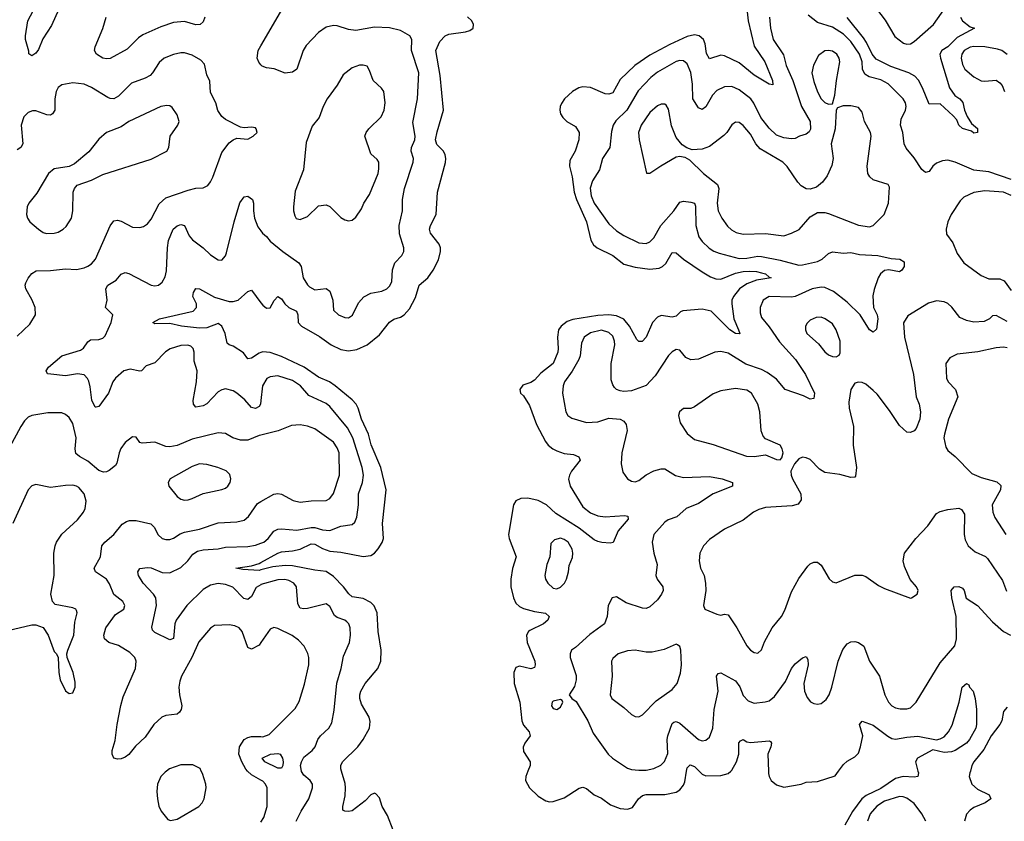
# Model space of a CAD drawing. Header units: inches. Extents: x 1771504 to 1971212, y 471788 to 643615.
# Tile 492 of 587: x 1898704 to 1903994, y 599730 to 604036. Entities that reach past the tile are written whole.
import ezdxf

# ---------------------------------------------------------------- set-up
doc = ezdxf.new("R2010")
doc.units = ezdxf.units.IN
doc.header["$MEASUREMENT"] = 0
for name, color, linetype in [('B8599', 7, 'Continuous'), ('B8690', 7, 'Continuous'), ('B9509', 7, 'Continuous'), ('B9600', 7, 'Continuous')]:
    doc.layers.add(name, color=color, linetype=linetype)

msp = doc.modelspace()

# ---------------------------------------------------------------- linework, layer by layer
at = {"layer": 'B8599', "color": 5}
for points, elevation in [([(1899492.4, 600000), (1899485.3, 599994.7), (1899463.1, 599970), (1899444.6, 599930), (1899440.3, 599890), (1899443.6, 599850), (1899451.6, 599811.6), (1899464.2, 599784.2), (1899499.3, 599739.3), (1899514.9, 599734.9), (1899550, 599742), (1899667.3, 599810), (1899685.1, 599830), (1899694.3, 599850), (1899705.1, 599910), (1899703.5, 599930), (1899686.1, 599986.1), (1899679.4, 600000)], 380), ([(1900000, 599950.7), (1899950, 599978.9), (1899928.7, 600000)], 360)]:
    msp.add_lwpolyline(points, dxfattribs=dict(at, elevation=elevation))
at = {"layer": 'B8690', "color": 5}
for points, elevation in [([(1898930, 604128.2), (1898874.9, 604005.1), (1898827.7, 603932.3), (1898804.8, 603875.2), (1898790, 603856.2), (1898770, 603842.7), (1898752.7, 603852.7), (1898752.7, 603867.3), (1898735.7, 603930), (1898735.2, 603950), (1898748.3, 604030), (1898776.7, 604083.3)], 340), ([(1899698.5, 604050), (1899690, 604024.5), (1899673.4, 604010), (1899650, 604007.6), (1899590, 604026.2), (1899530, 604020.8), (1899462.1, 603997.9), (1899364.8, 603955.2), (1899341.5, 603938.5), (1899282.2, 603877.8), (1899190, 603828.3), (1899170, 603825.1), (1899150, 603829.6), (1899117, 603850), (1899105.6, 603870), (1899109.7, 603890), (1899151, 603989), (1899169.2, 604050)], 340), ([(1900000, 603793.5), (1899987.9, 603807.9), (1899980.4, 603830), (1899985.3, 603870), (1900000, 603895.3)], 340), ([(1898690, 602336.9), (1898759.3, 602400.7), (1898788.2, 602450), (1898787.1, 602490), (1898771, 602530), (1898737.2, 602590), (1898733.7, 602610), (1898736.6, 602623.4), (1898750, 602648.2), (1898770, 602673), (1898792.9, 602687.1), (1898870, 602688.1), (1898950, 602697.2), (1899010, 602694.7), (1899050, 602702.4), (1899070, 602711.4), (1899090, 602725.2), (1899110.8, 602750), (1899190, 602928), (1899210, 602954.9), (1899230, 602958.4), (1899250, 602953.7), (1899310, 602922), (1899350, 602919.5), (1899370, 602925.3), (1899390, 602938.7), (1899410, 602964.9), (1899453.6, 603046.4), (1899490, 603079.1), (1899610, 603120.6), (1899650.2, 603130.2), (1899690, 603133.4), (1899714.6, 603145.4), (1899730, 603165.5), (1899741, 603190), (1899790, 603322.4), (1899830, 603374), (1899850, 603390.4), (1899870, 603399.3), (1899930, 603394), (1899959, 603410), (1899979, 603430), (1899975.3, 603450), (1899970, 603455.3), (1899950, 603459.3), (1899910, 603455.6), (1899890, 603458.4), (1899810, 603500.5), (1899790, 603515.6), (1899768.9, 603548.9), (1899757.8, 603590), (1899730, 603644.5), (1899726.1, 603706.1), (1899710, 603739), (1899696.8, 603796.8), (1899677.8, 603817.8), (1899630, 603846.2), (1899590, 603858), (1899570, 603858), (1899530, 603849.8), (1899480.3, 603830), (1899453.5, 603806.5), (1899417.8, 603750), (1899404.2, 603735.9), (1899378.5, 603721.5), (1899305.2, 603694.8), (1899235.1, 603624.9), (1899210, 603611.5), (1899190, 603612.3), (1899178, 603618), (1899090, 603671.6), (1899050, 603689.8), (1898990, 603697.2), (1898930, 603686.6), (1898910, 603671.5), (1898899.6, 603650), (1898892.2, 603610), (1898892.4, 603550), (1898880.5, 603530), (1898870, 603524), (1898850, 603525.1), (1898790, 603547.3), (1898773, 603547), (1898750, 603538), (1898725.7, 603514.3), (1898712.6, 603470), (1898721.3, 603370), (1898710.9, 603349.1), (1898690, 603337.3)], 360), ([(1900000, 601991), (1899997.8, 601970), (1899990, 601958), (1899970, 601947.4), (1899950, 601952), (1899913.8, 601993.8), (1899870, 602029.8), (1899850, 602042.4), (1899810, 602053.3), (1899790, 602048.5), (1899770, 602036.8), (1899710, 601972.6), (1899690, 601961.7), (1899650, 601954), (1899638, 601970), (1899636.4, 601990), (1899653.1, 602090), (1899657.3, 602150), (1899641, 602201), (1899640.8, 602250), (1899636.5, 602270), (1899622.9, 602282.9), (1899607.3, 602287.3), (1899570, 602285.9), (1899511.9, 602268.1), (1899487.7, 602252.3), (1899430, 602192.6), (1899383.8, 602176.2), (1899358, 602150), (1899350, 602147.8), (1899297.9, 602157.9), (1899263.6, 602150), (1899218.2, 602110), (1899204.8, 602090), (1899181.8, 602030), (1899130, 601957.6), (1899114.8, 601954.8), (1899110, 601954), (1899092.2, 601992.2), (1899083.5, 602063.5), (1899075.1, 602095.1), (1899069, 602109), (1899050, 602128.2), (1899013.8, 602133.8), (1898950, 602122.7), (1898871.1, 602131.1), (1898854, 602134), (1898846.3, 602150), (1898858, 602170), (1898929.9, 602230.1), (1899030, 602261.2), (1899047.7, 602272.3), (1899070, 602304.9), (1899083.9, 602316.1), (1899130, 602317.8), (1899150, 602324.4), (1899162.6, 602337.4), (1899195.1, 602410), (1899203.6, 602450), (1899165.6, 602490), (1899173.8, 602530), (1899167.2, 602590), (1899177.7, 602610), (1899223, 602637), (1899250, 602668.8), (1899270, 602677.7), (1899290, 602673.4), (1899410, 602609.3), (1899430, 602606.2), (1899450, 602609.2), (1899470, 602625.7), (1899485.5, 602654.5), (1899492.9, 602687.1), (1899497.9, 602810), (1899503.9, 602850), (1899528.9, 602910), (1899550, 602929), (1899570, 602935.5), (1899590, 602930.3), (1899615.3, 602875.3), (1899633.1, 602853.1), (1899690, 602810.3), (1899730, 602773.4), (1899770, 602746.7), (1899790, 602744.4), (1899810, 602768), (1899815.5, 602784.5), (1899855.7, 602950), (1899887, 603053), (1899910, 603084.2), (1899930, 603087.2), (1899954.3, 603070), (1899959.7, 603050), (1899959.8, 603010), (1899966, 602970), (1899984.2, 602924.2), (1900000, 602901.4)], 340), ([(1900000, 602248.2), (1899990, 602244.3), (1899950, 602218), (1899930, 602213.6), (1899907, 602247), (1899850, 602282), (1899829, 602289), (1899819.2, 602299.2), (1899807.2, 602350), (1899789.9, 602389.9), (1899770, 602404), (1899710, 602381.1), (1899670, 602378.4), (1899573.2, 602390), (1899510, 602404.5), (1899430, 602402), (1899419.3, 602410), (1899455.3, 602430), (1899635.4, 602470), (1899654.2, 602490), (1899653.3, 602510), (1899634.5, 602550), (1899638, 602570), (1899650, 602592.2), (1899670, 602590.2), (1899750, 602544.8), (1899830, 602523.1), (1899850, 602522), (1899878, 602530), (1899930, 602576.5), (1899950, 602582.6), (1900000, 602515.4)], 320), ([(1900000, 601804.6), (1899990, 601802.2), (1899930, 601777), (1899890, 601777), (1899849.9, 601789.9), (1899810, 601812.9), (1899770, 601816.5), (1899630, 601783.4), (1899550, 601748.4), (1899510, 601740.7), (1899490, 601742.5), (1899430, 601767.4), (1899361.2, 601761.2), (1899350, 601765.2), (1899330, 601793.2), (1899310, 601795.1), (1899270, 601764.2), (1899246.8, 601733.2), (1899237.8, 601710), (1899226.8, 601653.2), (1899218.6, 601641.4), (1899185.4, 601614.6), (1899170, 601606.8), (1899154.4, 601605.6), (1899130, 601614.2), (1899070, 601664.8), (1899026, 601690), (1899006.5, 601706.5), (1899001.5, 601730), (1899008.3, 601790), (1898990, 601867.3), (1898970, 601899.7), (1898950, 601916), (1898930, 601923.5), (1898854.9, 601925.1), (1898770, 601909.7), (1898750, 601901), (1898730, 601882), (1898709.6, 601850.4), (1898650, 601738)], 360), ([(1898610, 600748.5), (1898770, 600784.9), (1898790, 600784.9), (1898830, 600770.7), (1898857.3, 600730), (1898890, 600642), (1898902, 600630), (1898911.3, 600610), (1898914, 600530), (1898920.7, 600490), (1898950, 600431), (1898970, 600416), (1898990, 600421), (1899002.7, 600450), (1899002.7, 600477.3), (1898991.3, 600530), (1898959.3, 600610), (1898958, 600630), (1898962, 600650), (1898994, 600730), (1899001, 600799), (1899012.1, 600850), (1899010, 600862), (1899006, 600870), (1898990, 600877.4), (1898894.9, 600894.9), (1898879.5, 600910), (1898871.6, 600950), (1898888.8, 601050), (1898886.6, 601170), (1898894.2, 601210), (1898901.5, 601230), (1898930, 601273.1), (1899014.7, 601350), (1899047.7, 601390), (1899056.2, 601410), (1899061.2, 601450), (1899050.8, 601490), (1899022.5, 601522.5), (1899010, 601530.8), (1898990, 601535.1), (1898950, 601534.6), (1898870, 601523.9), (1898790, 601538.4), (1898770, 601532), (1898749, 601510), (1898666.5, 601330)], 380), ([(1900000, 600690.7), (1899990, 600676.2), (1899950, 600654), (1899930, 600663.7), (1899899.2, 600750), (1899883.6, 600770), (1899860.5, 600780.5), (1899830, 600785.8), (1899750, 600782.4), (1899730, 600767.8), (1899666.4, 600693.6), (1899628.7, 600610), (1899573, 600510), (1899563.7, 600483.7), (1899559, 600450), (1899561.7, 600410), (1899574.9, 600350), (1899571.6, 600330), (1899563.4, 600316.6), (1899550, 600305.1), (1899490, 600298.7), (1899468.4, 600290), (1899424.2, 600250), (1899377.6, 600182.4), (1899326.5, 600133.5), (1899290, 600089.6), (1899270, 600074), (1899250, 600065.6), (1899230, 600063.7), (1899210, 600069.4), (1899200.9, 600090), (1899200.7, 600110), (1899216.5, 600163.5), (1899227.4, 600250), (1899247.6, 600352.4), (1899260.7, 600399.3), (1899326.6, 600550), (1899329.7, 600590), (1899322.6, 600610), (1899296.5, 600636.5), (1899234.3, 600674.3), (1899182.9, 600690), (1899160.4, 600710), (1899155.3, 600730), (1899166.4, 600770), (1899219.6, 600840.4), (1899262.9, 600870), (1899269.5, 600890), (1899258, 600910), (1899209.1, 600949.1), (1899186.1, 601006.1), (1899170.9, 601030), (1899111.5, 601070), (1899104.4, 601090), (1899138.3, 601150), (1899144.7, 601210), (1899161.1, 601230), (1899209.7, 601270), (1899253.8, 601326.2), (1899278.6, 601341.4), (1899293.9, 601346.1), (1899330, 601346.2), (1899408.5, 601328.5), (1899426.5, 601310), (1899448.8, 601268.8), (1899468.7, 601250), (1899490, 601243.6), (1899510, 601243.9), (1899530, 601250.2), (1899566, 601274), (1899590, 601283.5), (1899670, 601299.1), (1899770, 601332.6), (1899870, 601338.2), (1899910, 601347.5), (1899933.3, 601366.7), (1899982.3, 601437.7), (1900000, 601447.7)], 360), ([(1900000, 601001.5), (1899998.9, 601001.1), (1899974.6, 600985.4), (1899950, 600936.9), (1899930, 600921.8), (1899907.7, 600927.7), (1899848.3, 600988.3), (1899810, 601002.4), (1899770, 601007.1), (1899730, 600998.5), (1899690, 600975.8), (1899601.9, 600890), (1899545.4, 600810), (1899538.4, 600790), (1899530, 600712.3), (1899510, 600704.2), (1899430, 600743.5), (1899417, 600757), (1899413.5, 600773.5), (1899438.4, 600890), (1899436.3, 600930), (1899423.7, 600950), (1899367.8, 601010), (1899342.8, 601050), (1899338, 601070), (1899350, 601088), (1899390, 601093.4), (1899410, 601091.3), (1899470, 601066.2), (1899510, 601064.6), (1899570, 601093.5), (1899608.2, 601130), (1899634.4, 601165.6), (1899658.6, 601181.4), (1899690, 601188.5), (1899770, 601193.5), (1899810, 601202.1), (1899930, 601206.7), (1899970, 601213.1), (1900000, 601224.3)], 340), ([(1900000, 601080.5), (1899990, 601078), (1899902, 601082), (1899865.2, 601090), (1899950, 601103.1), (1899990, 601114.8), (1900000, 601120.4)], 320), ([(1899928.7, 600000), (1899918.6, 600010), (1899896.8, 600050), (1899881.7, 600090), (1899884.2, 600130), (1899910, 600168.9), (1899930, 600179.6), (1899950, 600185.2), (1900000, 600184.8)], 360), ([(1899679.4, 600000), (1899673, 600013), (1899634.1, 600034.1), (1899570, 600034), (1899508.2, 600011.8), (1899492.4, 600000)], 380)]:
    msp.add_lwpolyline(points, dxfattribs=dict(at, elevation=elevation))
at = {"layer": 'B8690', "color": 5, "elevation": 380}
for points in [[(1899495.2, 603575.2), (1899462.8, 603570), (1899290.4, 603490), (1899250, 603460.8), (1899170.5, 603430), (1899130, 603395.1), (1899074.7, 603325.3), (1898997.8, 603262.2), (1898970, 603247.8), (1898890, 603234), (1898858.4, 603210), (1898795.4, 603104.6), (1898752.4, 603050), (1898744.9, 603030), (1898741.3, 602990), (1898746, 602970), (1898758, 602950), (1898805.5, 602910), (1898830, 602893.7), (1898848.1, 602888.1), (1898890, 602889.1), (1898910, 602894.3), (1898938.4, 602910), (1898954, 602926), (1898982.4, 602970), (1898989.7, 603010), (1898991.2, 603108.8), (1898998, 603130), (1899013, 603147), (1899090, 603174.3), (1899150, 603203.6), (1899410, 603286), (1899494, 603330), (1899506, 603350), (1899511.8, 603410), (1899554, 603470), (1899560.7, 603490), (1899550, 603525.2), (1899523.5, 603563.5), (1899510, 603573.3)], [(1899670, 601650.7), (1899630, 601635.8), (1899513, 601570), (1899502.4, 601550), (1899505.7, 601530), (1899550, 601475.3), (1899570, 601461.1), (1899590, 601454.6), (1899610, 601456), (1899630, 601464), (1899690, 601490.2), (1899790, 601511.7), (1899810, 601520.3), (1899822.4, 601530), (1899835.4, 601550), (1899838.9, 601570), (1899833.5, 601593.5), (1899813, 601613), (1899769.2, 601630), (1899710, 601647.4)]]:
    msp.add_lwpolyline(points, close=True, dxfattribs=at)
at = {"layer": 'B9509', "color": 5}
for points, elevation in [([(1900189.1, 599730), (1900215.8, 599784.2), (1900256.8, 599850), (1900277.4, 599910), (1900276.5, 599930), (1900265.3, 599950), (1900230, 599978.6), (1900218.2, 599998.1), (1900217.9, 600000)], 340), ([(1900710, 599682), (1900680.8, 599760.8), (1900651.3, 599810), (1900637, 599857), (1900618, 599878), (1900610, 599881.2), (1900590, 599872.3), (1900559.5, 599840.5), (1900490, 599787.1), (1900470, 599782.3), (1900450, 599784), (1900440.7, 599790), (1900439.7, 599810), (1900452.4, 599867.6), (1900455, 599910), (1900452.4, 599932.4), (1900432.1, 600000)], 320), ([(1901434.2, 600000), (1901422.7, 599970), (1901422.3, 599950), (1901442.7, 599910), (1901490, 599864.3), (1901530, 599840.2), (1901550, 599834.9), (1901570, 599835.8), (1901630, 599855.8), (1901710, 599907.4), (1901730, 599912.7), (1901750, 599906.5), (1901790, 599871.6), (1901830, 599853.8), (1901877.9, 599817.9), (1901930, 599798), (1901970, 599794.5), (1901995.5, 599804.5), (1902028.7, 599851.3), (1902050.5, 599869.5), (1902070, 599874.5), (1902170, 599874.8), (1902230, 599887.5), (1902250, 599899.7), (1902270, 599924.2), (1902277.2, 599942.8), (1902286.9, 600000)], 320), ([(1902354.1, 600000), (1902370, 599984.1), (1902390, 599974.3), (1902470, 599976.5), (1902510, 599987.4), (1902524.4, 600000)], 320), ([(1902727.1, 600000), (1902727.6, 599987.6), (1902730.3, 599970), (1902741.7, 599950), (1902770, 599926), (1902810, 599913.7), (1902902, 599930), (1902930, 599940.3), (1902990, 599944.6), (1903084.9, 599975.1), (1903103.5, 600000)], 320), ([(1903529.7, 600000), (1903532.3, 599990), (1903528.8, 599971.2), (1903510, 599966.8), (1903450, 599969.9), (1903410, 599960.2), (1903330, 599906.8), (1903251.9, 599868.1), (1903228.7, 599851.3), (1903177.4, 599782.6), (1903136.6, 599710)], 320), ([(1903811.4, 600000), (1903808.8, 599990), (1903805.7, 599970), (1903819.5, 599930), (1903850, 599902.3), (1903912.8, 599872.8), (1903920.5, 599850), (1903890.7, 599830), (1903830, 599803.5), (1903810, 599789.7), (1903790.9, 599769.1), (1903780.7, 599730)], 340), ([(1900000, 599725.3), (1900015, 599750), (1900034, 599810), (1900033.7, 599910), (1900025.1, 599930), (1900010, 599945.1), (1900000, 599950.7)], 360), ([(1903571.9, 599730), (1903550.6, 599770), (1903510, 599826.2), (1903470, 599854), (1903450, 599862.4), (1903430, 599862.8), (1903350, 599837.7), (1903308.6, 599811.4), (1903272.4, 599770), (1903258.1, 599730)], 340)]:
    msp.add_lwpolyline(points, dxfattribs=dict(at, elevation=elevation))
at = {"layer": 'B9600', "color": 5}
for points, elevation in [([(1900000, 603895.3), (1900130, 604119.3)], 340), ([(1902609.5, 604110), (1902617.8, 604030), (1902650, 603893.7), (1902707.4, 603810), (1902748.5, 603710), (1902750, 603686), (1902730, 603689.7), (1902650, 603738.5), (1902570, 603804.9), (1902490, 603841.4), (1902470, 603845.5), (1902410, 603825.6), (1902394.4, 603854.4), (1902385.8, 603905.7), (1902377, 603930), (1902353.7, 603950), (1902330, 603954.4), (1902290, 603946.2), (1902196.9, 603903.1), (1902090, 603845.2), (1902009.3, 603790.7), (1901930, 603715.1), (1901890, 603643.1), (1901870, 603635.7), (1901850, 603637.7), (1901770, 603671.4), (1901730, 603675.2), (1901708.5, 603670), (1901674, 603650), (1901631.5, 603610), (1901614.1, 603585.9), (1901607.4, 603570), (1901606, 603550), (1901610.3, 603530), (1901621.7, 603510), (1901643.1, 603490), (1901690, 603461.7), (1901709.1, 603430), (1901707.9, 603390), (1901687.9, 603330), (1901660.2, 603279.8), (1901658.2, 603250), (1901672.3, 603192.3), (1901683.4, 603110), (1901694.7, 603070), (1901748.3, 602950), (1901771.7, 602851.7), (1901787.4, 602827.4), (1901805.6, 602810), (1901890, 602768.9), (1901950, 602723.5), (1902010, 602706.3), (1902090, 602695.3), (1902138.8, 602701.2), (1902157.7, 602710), (1902174.5, 602725.5), (1902210, 602785.7), (1902230, 602784.2), (1902269.5, 602749.5), (1902370, 602681.4), (1902415.3, 602655.3), (1902444.2, 602644.2), (1902470, 602642.2), (1902550, 602674.4), (1902590, 602683.4), (1902624.7, 602684.7), (1902662.9, 602683), (1902690, 602676.3), (1902710.3, 602670), (1902730, 602652.7), (1902741, 602650), (1902663.3, 602636.7), (1902610, 602617.7), (1902570.8, 602590), (1902538.5, 602550), (1902530.8, 602530), (1902529.5, 602510), (1902539.8, 602430), (1902566, 602370), (1902572.1, 602350), (1902570, 602347.7), (1902550, 602349.9), (1902518.9, 602370), (1902418.8, 602470), (1902370, 602481.5), (1902267.5, 602472.5), (1902253.4, 602466.6), (1902230, 602443.5), (1902210, 602438.7), (1902150, 602446.2), (1902130, 602437.6), (1902102.9, 602410), (1902070.2, 602330), (1902048.2, 602308.2), (1902030, 602306.6), (1902019, 602319), (1901980.4, 602390), (1901950, 602427.7), (1901910, 602445.7), (1901869.7, 602450.3), (1901810, 602446.5), (1901674.9, 602425.1), (1901645.8, 602414.2), (1901612.4, 602390), (1901598.6, 602370), (1901592.5, 602330), (1901597.7, 602270), (1901595, 602250), (1901570.1, 602190), (1901503, 602137), (1901470, 602100.5), (1901450, 602087.8), (1901407.1, 602072.9), (1901390.8, 602050), (1901394.8, 602030), (1901410, 602014.8), (1901443.2, 601963.2), (1901480.8, 601860.8), (1901528, 601770), (1901543.5, 601750), (1901568.2, 601730), (1901590, 601719.6), (1901630, 601706.6), (1901680, 601700), (1901708.7, 601688.7), (1901715.8, 601670), (1901668.6, 601610), (1901657.4, 601590), (1901652.7, 601567.3), (1901661.3, 601530), (1901730, 601419), (1901770, 601386.6), (1901810, 601370.2), (1901850, 601365.7), (1901953.1, 601373.1), (1901970.8, 601370), (1901972.3, 601352.3), (1901918.6, 601290), (1901891.6, 601228.5), (1901875.6, 601224.4), (1901832.3, 601227.7), (1901810, 601232.3), (1901790, 601242.9), (1901710, 601304.2), (1901583.7, 601383.7), (1901534.1, 601430), (1901490, 601454), (1901433.5, 601466.5), (1901396, 601464), (1901370, 601452.1), (1901356.5, 601430), (1901330.1, 601270.1), (1901333.6, 601250), (1901371.5, 601150), (1901351.1, 601088.9), (1901342.8, 601030), (1901342.8, 600990), (1901356.5, 600930), (1901370, 600901.9), (1901390, 600883.1), (1901410, 600872.4), (1901470, 600857.4), (1901529, 600849), (1901548.5, 600830), (1901540.9, 600810), (1901517.4, 600790), (1901444.6, 600755.4), (1901436.9, 600750), (1901426.8, 600730), (1901430.2, 600690), (1901471.2, 600590), (1901474.1, 600570), (1901470, 600556.2), (1901450, 600548.4), (1901390, 600563.2), (1901370, 600556.2), (1901358.3, 600530), (1901361.2, 600470), (1901390.9, 600370.9), (1901401.2, 600270), (1901410, 600246.2), (1901441.8, 600210), (1901447, 600190), (1901417.7, 600150), (1901408.2, 600128.2), (1901410, 600104.9), (1901446.2, 600050), (1901445.8, 600030), (1901434.2, 600000)], 320), ([(1903290, 604117.1), (1903353.5, 604033.5), (1903405.5, 603945.5), (1903452.2, 603910), (1903470, 603905.2), (1903490, 603906.7), (1903510, 603918.8), (1903614, 604010), (1903690, 604119.3)], 320), ([(1900000, 602515.4), (1900010, 602502), (1900030, 602486.9), (1900050, 602488.9), (1900071.6, 602528.4), (1900090, 602548.7), (1900110, 602536.5), (1900128.3, 602510), (1900149.6, 602489.6), (1900190.3, 602470), (1900199.2, 602450), (1900199.3, 602410), (1900218, 602390), (1900314.1, 602334.1), (1900377.5, 602290), (1900430, 602265.3), (1900470, 602256.8), (1900516, 602264), (1900570, 602289.4), (1900637.3, 602342.7), (1900690, 602411.5), (1900713.3, 602426.7), (1900750, 602438.3), (1900770, 602450.2), (1900798, 602482), (1900830, 602543.1), (1900849.6, 602610.5), (1900896.8, 602650), (1900924.9, 602690), (1900953.5, 602746.5), (1900964.7, 602790), (1900964.5, 602810), (1900957.5, 602830), (1900910.7, 602890), (1900906.5, 602910), (1900910.7, 602930), (1900942.3, 602990), (1900948.6, 603110), (1900991.5, 603268.5), (1900993.5, 603290), (1900990.7, 603310), (1900980.2, 603330), (1900944.8, 603364.8), (1900938, 603390), (1900946, 603434), (1900981.6, 603550), (1900963.1, 603736.9), (1900939.2, 603870), (1900961, 603919), (1900990, 603949.4), (1901010, 603958), (1901099.5, 603970), (1901122.4, 603977.6), (1901140.3, 603990), (1901142.8, 604010), (1901132.5, 604030), (1901110, 604051.9)], 320), ([(1902732.5, 604050), (1902737.2, 603990), (1902751.4, 603930), (1902807.1, 603847.1), (1902821.8, 603790), (1902858.2, 603710), (1902903.6, 603570), (1902951.1, 603490), (1902952.1, 603447.9), (1902945.6, 603434.4), (1902930, 603421), (1902893, 603410), (1902870, 603397.6), (1902850, 603396.2), (1902810, 603402), (1902770, 603415.9), (1902730, 603452.8), (1902686.1, 603510), (1902648.3, 603588.3), (1902631.4, 603611.4), (1902570, 603659.5), (1902530, 603677.8), (1902490, 603674.6), (1902450, 603655.3), (1902426, 603630), (1902390, 603567.4), (1902370, 603554.2), (1902350, 603562), (1902320.9, 603610), (1902318.9, 603690), (1902310, 603751.6), (1902290, 603798.9), (1902270, 603815.3), (1902250, 603816.5), (1902230, 603811.3), (1902130, 603755), (1902094.5, 603725.5), (1902026.6, 603653.4), (1901966.1, 603550), (1901907.2, 603492.8), (1901892.6, 603470), (1901883.7, 603436.3), (1901874.5, 603350), (1901834.6, 603290), (1901818.3, 603230), (1901781.7, 603170), (1901769.7, 603130.3), (1901773.6, 603090), (1901790.8, 603050), (1901870, 602938.9), (1901910, 602901.3), (1901950, 602876.5), (1902030, 602838.2), (1902070, 602833.6), (1902090, 602843.2), (1902110, 602864.9), (1902149, 602931), (1902218, 603010), (1902250, 603056.5), (1902270, 603061.2), (1902310, 603056.5), (1902330, 603050.3), (1902335.1, 603035.1), (1902335.8, 602930), (1902352.5, 602870), (1902370, 602845.4), (1902408.7, 602808.7), (1902432.6, 602792.6), (1902461.1, 602781.1), (1902570, 602753.9), (1902610, 602755), (1902670, 602766.2), (1902690, 602764.4), (1902790, 602744.7), (1902890, 602718.2), (1902910, 602718.7), (1902990, 602736.3), (1903016, 602750), (1903050, 602780.2), (1903070, 602789.2), (1903130, 602781.5), (1903170, 602785.9), (1903215.5, 602775.5), (1903314.8, 602770), (1903386.2, 602753.8), (1903432, 602750), (1903454.9, 602734.9), (1903456.3, 602710), (1903442.8, 602690), (1903430, 602682), (1903373, 602693), (1903350, 602688.5), (1903328.4, 602671.6), (1903316.5, 602650), (1903293.8, 602586.1), (1903287.4, 602552.6), (1903291, 602490), (1903310.1, 602450), (1903313.6, 602430), (1903306.7, 602373.3), (1903290, 602357), (1903270, 602369.6), (1903219, 602450), (1903150, 602519.2), (1903076.1, 602576.1), (1903030, 602598), (1903010, 602599.9), (1902962.3, 602590), (1902870, 602549.9), (1902850, 602546.2), (1902730.9, 602549.1), (1902697.8, 602530), (1902682.2, 602490), (1902681.8, 602461.8), (1902690, 602435.5), (1902730, 602386.3), (1902785.2, 602305.2), (1902872.5, 602210), (1902925.5, 602130), (1902974.9, 602030), (1902970, 602000.9), (1902950, 601998), (1902914.9, 602014.9), (1902815.6, 602050), (1902770, 602105.3), (1902720.4, 602140.4), (1902690, 602156.3), (1902605.6, 602185.6), (1902510, 602244.2), (1902470, 602252.9), (1902438, 602250), (1902350, 602212.6), (1902310, 602208.2), (1902282.2, 602222.2), (1902250, 602260.7), (1902230, 602264.2), (1902210, 602252.6), (1902190, 602232.6), (1902117.2, 602122.8), (1902070, 602071.8), (1901990, 602042), (1901950, 602039.1), (1901930, 602042.6), (1901909.8, 602049.8), (1901900, 602060), (1901890, 602075.1), (1901882.2, 602102.2), (1901880.9, 602190), (1901900.5, 602290), (1901899.5, 602310), (1901890, 602335.3), (1901870, 602356.5), (1901830, 602368.7), (1901770, 602353.8), (1901736.3, 602330), (1901722.1, 602297.9), (1901714.7, 602230), (1901708.3, 602210), (1901672.3, 602147.7), (1901631.6, 602090), (1901623.5, 602070), (1901620.9, 602030), (1901638.4, 601930), (1901649.4, 601909.4), (1901670, 601895.5), (1901750, 601872.1), (1901810, 601875.8), (1901870, 601896), (1901930, 601890.3), (1901950, 601880.3), (1901962, 601862), (1901967.5, 601830), (1901939.4, 601710), (1901935, 601650), (1901945, 601605), (1901968.7, 601570), (1901990, 601557.7), (1902010, 601554), (1902030, 601560.9), (1902070, 601591.6), (1902110, 601613.4), (1902150, 601624.2), (1902170, 601623.1), (1902227.9, 601587.9), (1902270, 601576.6), (1902410, 601582.6), (1902478.8, 601570), (1902532.7, 601550), (1902534, 601530), (1902430, 601489), (1902350, 601436.8), (1902283.7, 601410), (1902234.9, 601365.1), (1902188.5, 601350), (1902170, 601336.4), (1902110.2, 601270), (1902101.8, 601230), (1902110.2, 601170.2), (1902128, 601110), (1902121.1, 601050), (1902128.5, 601030), (1902158.9, 600990), (1902160.3, 600970), (1902151.4, 600950), (1902130, 600920.5), (1902090, 600881.3), (1902070, 600874), (1902050, 600875.1), (1901962.8, 600902.8), (1901910, 600936), (1901886.8, 600930), (1901866.4, 600890), (1901860.5, 600830), (1901846, 600790), (1901767.2, 600732.8), (1901690, 600664.5), (1901667.7, 600650), (1901660.5, 600630), (1901661.3, 600610), (1901693.5, 600513.5), (1901694, 600490), (1901685.4, 600454.6), (1901656, 600410), (1901670.8, 600390), (1901693.4, 600373.4), (1901755.5, 600270), (1901784.3, 600204.3), (1901865.7, 600090), (1901889.4, 600069.4), (1901970, 600016.2), (1901990, 600008.2), (1902030, 600004.2), (1902070, 600004.1), (1902110, 600014.3), (1902148.5, 600031.5), (1902168.5, 600051.5), (1902186.4, 600093.6), (1902183.4, 600170), (1902186.5, 600190), (1902210, 600255.8), (1902218.2, 600261.8), (1902230, 600266), (1902250, 600256.6), (1902350, 600170.2), (1902370, 600162.8), (1902390, 600165.2), (1902410, 600182.4), (1902427, 600230), (1902435.2, 600330), (1902455.7, 600430), (1902447.8, 600510), (1902455.9, 600524.1), (1902470, 600527), (1902550, 600484.3), (1902572.9, 600452.9), (1902590, 600406.7), (1902617.5, 600377.5), (1902650, 600365.5), (1902708.9, 600371.1), (1902730, 600376.9), (1902759, 600401), (1902818.3, 600481.7), (1902850, 600550.4), (1902870, 600576.4), (1902910, 600607.3), (1902930, 600614.8), (1902938.8, 600598.8), (1902939.5, 600570), (1902916.8, 600470), (1902920.2, 600430), (1902934.4, 600394.4), (1902952.1, 600372.1), (1902970, 600362.3), (1902990, 600359), (1903010, 600363.1), (1903036.1, 600383.9), (1903052.4, 600410), (1903067.1, 600450), (1903102, 600590), (1903126.9, 600653.1), (1903150, 600683.8), (1903170, 600694.4), (1903190, 600696.4), (1903210, 600690.4), (1903239.3, 600670), (1903268.8, 600590), (1903322.6, 600510), (1903351.8, 600410), (1903372.2, 600370), (1903390.2, 600350.2), (1903410, 600339.5), (1903433.8, 600333.8), (1903470, 600333.6), (1903490, 600340.2), (1903520.9, 600370), (1903650, 600582), (1903728.2, 600671.8), (1903737, 600710), (1903735.4, 600830), (1903712.1, 600930), (1903708.6, 600970), (1903725.2, 600990), (1903748.6, 600991.4), (1903770, 600982.6), (1903778.6, 600970), (1903789.4, 600929.4), (1903850, 600888.6), (1903930, 600801.3), (1903990, 600750.3), (1904027.3, 600730)], 340), ([(1904030, 603177.8), (1903910, 603217.9), (1903830, 603227.1), (1903730, 603271.1), (1903690, 603281.3), (1903661.4, 603278.6), (1903630, 603265.1), (1903610.3, 603249.7), (1903590, 603220.9), (1903570, 603215.6), (1903550, 603231.3), (1903510, 603294.8), (1903465.9, 603345.9), (1903455.5, 603370), (1903448, 603430), (1903435.8, 603470), (1903439.2, 603500.8), (1903462.3, 603550), (1903466.2, 603570), (1903462.2, 603590), (1903449.8, 603610), (1903370, 603690.6), (1903330, 603713.2), (1903268.2, 603728.2), (1903243.6, 603743.6), (1903232.8, 603770), (1903229.4, 603810), (1903215.6, 603850), (1903170, 603918.2), (1903130, 603959.1), (1903070, 603995.8), (1902990, 604020.6), (1902940.8, 604060.8)], 340), ([(1903758.9, 604050), (1903770, 604030.5), (1903810, 603998), (1903834, 603990), (1903740.2, 603939.8), (1903690, 603889.8), (1903658.3, 603870), (1903648, 603850), (1903650.2, 603830), (1903698.5, 603670), (1903728.2, 603628.2), (1903754.3, 603610), (1903771.3, 603591.3), (1903780.7, 603550), (1903795.1, 603515.1), (1903817.5, 603477.5), (1903850, 603450.8), (1903850, 603429.2), (1903830, 603427), (1903817, 603437), (1903770, 603451.6), (1903750, 603469.6), (1903738.1, 603498.1), (1903719.8, 603519.8), (1903650, 603583.2), (1903590, 603582.9), (1903554.9, 603670), (1903531.9, 603711.9), (1903513.5, 603733.5), (1903481.5, 603750), (1903383.9, 603783.9), (1903304.7, 603824.7), (1903284, 603850), (1903254.1, 603914.1), (1903238, 603938), (1903150, 604047.1)], 320), ([(1900000, 602901.4), (1900007.9, 602890), (1900030, 602871.8), (1900050, 602846), (1900117.3, 602790), (1900204.4, 602730), (1900216, 602710), (1900227.6, 602650), (1900250, 602611.8), (1900261.1, 602601.1), (1900290, 602585.4), (1900350, 602592.7), (1900370, 602577.6), (1900386, 602530), (1900390, 602476), (1900416.3, 602450), (1900450, 602436.5), (1900470, 602434.4), (1900491.6, 602448.4), (1900524.5, 602515.5), (1900552.6, 602547.4), (1900590, 602567.4), (1900650, 602577.7), (1900676.9, 602590), (1900693.3, 602606.7), (1900702.8, 602630), (1900707.6, 602692.4), (1900718.7, 602730), (1900757.4, 602770), (1900768.3, 602790), (1900768.4, 602810), (1900745, 602884.9), (1900742, 602930), (1900759.8, 603010), (1900760.2, 603070), (1900770.7, 603130), (1900818.5, 603270), (1900819, 603290), (1900807.7, 603330), (1900809.1, 603350), (1900826.8, 603390), (1900828.4, 603410), (1900817, 603483), (1900840.7, 603610), (1900847.9, 603750), (1900808.8, 603870), (1900810.8, 603930), (1900800.5, 603950), (1900750, 603978), (1900690, 603991.8), (1900610, 603995.4), (1900510, 603978.6), (1900470, 603983.8), (1900410, 604003.1), (1900390, 604004.5), (1900350, 603995.5), (1900310, 603967.4), (1900242.6, 603897.4), (1900227.3, 603870), (1900192.8, 603770), (1900170, 603753.6), (1900130, 603749.5), (1900071.9, 603771.9), (1900030, 603777.7), (1900006.2, 603786.2), (1900000, 603793.5)], 340), ([(1904010, 603848.3), (1903980.5, 603870), (1903957.7, 603877.7), (1903889.3, 603890), (1903830, 603892.6), (1903810, 603888.8), (1903778.4, 603870), (1903765.6, 603850), (1903761.5, 603830), (1903770, 603794.6), (1903782.4, 603770), (1903830, 603728.3), (1903870, 603708), (1903890, 603705.5), (1903950, 603710.3), (1903970, 603697.6), (1903982, 603682), (1903994.2, 603650)], 340), ([(1904030, 603092), (1903990, 603109.3), (1903890, 603116.6), (1903830, 603107.1), (1903776.8, 603083.2), (1903756.5, 603063.5), (1903707.8, 602990), (1903690.3, 602950), (1903681.5, 602910), (1903683.4, 602883.4), (1903717.6, 602837.6), (1903740.2, 602780.2), (1903776.2, 602730), (1903870, 602661.2), (1903910, 602644.8), (1903970, 602643.2), (1903993.6, 602633.6), (1904030, 602581.2)], 360), ([(1904010, 602414.7), (1903950, 602447), (1903930, 602445.2), (1903914.8, 602430), (1903884.8, 602415.2), (1903830, 602411.9), (1903790, 602419.4), (1903755.6, 602435.6), (1903711.9, 602491.9), (1903690, 602511.2), (1903670, 602520.8), (1903630, 602526.3), (1903586.3, 602513.7), (1903475.2, 602444.8), (1903452.5, 602407.5), (1903456.8, 602330), (1903506.4, 602130), (1903520.9, 602010), (1903535.8, 601970), (1903543.8, 601930), (1903539.3, 601890), (1903519.5, 601840.5), (1903510, 601827.6), (1903490, 601818.7), (1903470, 601820.7), (1903430, 601855.6), (1903376.2, 601936.2), (1903310, 602024.5), (1903290, 602044.5), (1903250, 602078), (1903230, 602087.8), (1903210, 602089.6), (1903190, 602083.7), (1903168.7, 602050), (1903157.8, 601982.3), (1903160.7, 601950), (1903183.2, 601850), (1903182.4, 601750), (1903199.3, 601630), (1903195.1, 601584.9), (1903190, 601579.5), (1903170, 601577.7), (1903110, 601592.9), (1903030, 601603), (1903001, 601621), (1902950, 601672.7), (1902930, 601682.7), (1902910, 601686), (1902890, 601677.2), (1902866, 601650), (1902846.8, 601610), (1902848.2, 601590), (1902855.8, 601570), (1902900.9, 601490), (1902902.3, 601457.7), (1902886.8, 601433.2), (1902854.6, 601425.4), (1902710, 601415), (1902675.1, 601404.9), (1902646.7, 601390), (1902590, 601347.1), (1902490, 601299.1), (1902410, 601243.1), (1902376.9, 601210), (1902358.5, 601170), (1902354.4, 601130), (1902362.2, 601090), (1902381.5, 601050), (1902388.6, 601010), (1902390.2, 600970), (1902377.1, 600890), (1902384, 600870), (1902450, 600842), (1902470, 600838), (1902490, 600843.1), (1902510, 600839.1), (1902556.5, 600770), (1902610, 600672.2), (1902630, 600648.9), (1902650, 600636.5), (1902670, 600633.7), (1902690, 600650.6), (1902705.1, 600694.9), (1902747.2, 600770), (1902797.2, 600830), (1902815.2, 600864.8), (1902850, 600963.1), (1902890, 601033.7), (1902938.9, 601101.1), (1902950, 601113), (1902970, 601122), (1902990, 601122), (1903010, 601105.5), (1903053.2, 601033.2), (1903070, 601015.8), (1903090, 601011.8), (1903190, 601052.9), (1903230, 601053.1), (1903250, 601045.3), (1903317.6, 600997.6), (1903350, 600980.3), (1903490, 600928), (1903495.3, 600930), (1903526, 600950), (1903531.6, 600970), (1903522, 600990), (1903488.6, 601028.6), (1903458.4, 601098.4), (1903450.9, 601130), (1903458.3, 601170), (1903518.5, 601250), (1903583.2, 601316.8), (1903630, 601383.7), (1903650, 601394.3), (1903690, 601404.7), (1903750, 601411.6), (1903764.4, 601404.4), (1903779.4, 601379.4), (1903777.8, 601270), (1903782.8, 601242.8), (1903799, 601210), (1903837.1, 601177.1), (1903892.6, 601152.6), (1903902.6, 601142.6), (1903983.7, 601023.7), (1904006.3, 600966.3)], 360), ([(1900000, 601120.4), (1900090, 601170.5), (1900110, 601177.3), (1900170, 601182.9), (1900210, 601192.1), (1900270, 601219.8), (1900290, 601218.9), (1900330, 601196), (1900370, 601180.9), (1900430, 601176.6), (1900550, 601152.3), (1900590, 601158.4), (1900610, 601171.3), (1900630, 601192.9), (1900651.7, 601228.3), (1900658, 601250), (1900652.9, 601330), (1900673.6, 601510), (1900643.6, 601630), (1900592.1, 601752.1), (1900577.2, 601810), (1900540.1, 601890), (1900521.8, 601950), (1900510.9, 601970.9), (1900490, 601994.7), (1900399.5, 602070), (1900368.9, 602090), (1900310, 602116.6), (1900232.2, 602170), (1900110, 602227.4), (1900050, 602248.1), (1900010, 602252), (1900000, 602248.2)], 320), ([(1904010, 602273.2), (1903990, 602276.8), (1903950, 602273.3), (1903851.8, 602251.8), (1903740.7, 602239.3), (1903700.3, 602219.8), (1903679.3, 602190), (1903683.2, 602110), (1903691.7, 602090), (1903731.3, 602050), (1903743.2, 602010), (1903694.7, 601890), (1903671.9, 601810), (1903669.2, 601790), (1903680, 601740), (1903690, 601721.1), (1903730, 601690.3), (1903819, 601599), (1903870, 601576.3), (1903954.4, 601554.4), (1903974.6, 601534.6), (1903974, 601510), (1903929.3, 601430), (1903933, 601390), (1903942.1, 601362.1), (1904001.5, 601270)], 380), ([(1900000, 601224.3), (1900015.3, 601230), (1900038.9, 601250), (1900070, 601288), (1900090, 601298.5), (1900110, 601301.7), (1900193.3, 601293.3), (1900270, 601308.2), (1900290, 601308.2), (1900330, 601295.8), (1900370, 601292.5), (1900430, 601315.8), (1900490, 601324), (1900503.9, 601336.1), (1900515.8, 601364.2), (1900524.3, 601430), (1900524.5, 601490), (1900546.5, 601550), (1900551.4, 601590), (1900543.2, 601630), (1900493.4, 601790), (1900464.3, 601844.3), (1900370, 601959), (1900350, 601973.9), (1900257.4, 602017.4), (1900212.4, 602070), (1900170, 602097.8), (1900090, 602122.3), (1900050, 602118.2), (1900031.9, 602108.1), (1900008.1, 602070), (1900000, 601991)], 340), ([(1900000, 601447.7), (1900070, 601486.9), (1900090, 601491.5), (1900110, 601486.9), (1900173, 601453), (1900210, 601443.8), (1900270, 601451.7), (1900350, 601453.8), (1900370, 601464.9), (1900389.9, 601490.1), (1900422.9, 601590), (1900419.9, 601710), (1900410, 601736.4), (1900390, 601765.8), (1900290, 601838.6), (1900250, 601852.4), (1900210, 601859.3), (1900164.2, 601855.8), (1900092.9, 601827.1), (1900000, 601804.6)], 360), ([(1900432.1, 600000), (1900428.7, 600011.3), (1900429.7, 600030), (1900437.7, 600050), (1900520.4, 600130), (1900549.9, 600170.1), (1900583.1, 600230), (1900586.7, 600266.7), (1900582, 600290), (1900539.7, 600359.7), (1900531.3, 600390), (1900531.3, 600410), (1900537, 600430), (1900559.8, 600470), (1900628.5, 600550), (1900643.9, 600590), (1900646.2, 600650), (1900629.8, 600750.2), (1900624.2, 600850), (1900608.3, 600888.3), (1900590, 600905.7), (1900550, 600926.4), (1900490, 600936.2), (1900471.8, 600951.8), (1900444.5, 600990), (1900390, 601044.2), (1900350, 601071.4), (1900290, 601078.3), (1900170, 601101.7), (1900130, 601104.5), (1900063.3, 601096.7), (1900000, 601080.5)], 320), ([(1900217.9, 600000), (1900213.2, 600030), (1900217.5, 600050), (1900230, 600074.3), (1900275.3, 600110), (1900291.1, 600130), (1900306.6, 600170), (1900319.7, 600190), (1900365.4, 600230), (1900380.5, 600259.5), (1900393, 600327), (1900407.6, 600472.4), (1900430.7, 600550), (1900443.1, 600616.9), (1900475.5, 600690), (1900481.8, 600730), (1900479.8, 600770), (1900472.1, 600790), (1900461.1, 600801.1), (1900450, 600809.7), (1900410, 600824), (1900396, 600836), (1900370, 600884.5), (1900350, 600897.4), (1900250, 600873.7), (1900230, 600870.8), (1900210, 600875.1), (1900198.4, 600898.4), (1900190.6, 600990), (1900177.6, 601010), (1900150, 601023.8), (1900128.4, 601028.4), (1900090, 601027.8), (1900000, 601001.5)], 340), ([(1900000, 600184.8), (1900010, 600184.7), (1900043.5, 600196.5), (1900184.8, 600335.2), (1900205.6, 600374.4), (1900233.3, 600466.7), (1900257.4, 600570), (1900257.8, 600610), (1900252.1, 600632.1), (1900232.1, 600670), (1900202.2, 600702.2), (1900168.2, 600728.2), (1900090, 600765.1), (1900070, 600771.5), (1900050, 600762.9), (1900000, 600690.7)], 360), ([(1903103.5, 600000), (1903130, 600035.5), (1903150, 600052.7), (1903190, 600075.8), (1903210, 600095.5), (1903221.6, 600130), (1903233.2, 600190), (1903215.1, 600250), (1903230, 600268.7), (1903290, 600246), (1903367.5, 600187.5), (1903390, 600174.7), (1903410, 600170.6), (1903470, 600182.5), (1903530, 600186.7), (1903630, 600168), (1903650, 600172.3), (1903670, 600183.6), (1903693.7, 600210), (1903713.7, 600246.3), (1903751.5, 600370), (1903767.4, 600450), (1903790, 600471), (1903803.6, 600463.6), (1903806, 600450), (1903826, 600430), (1903837.3, 600390), (1903844, 600330), (1903844.2, 600250), (1903841.3, 600230), (1903807.5, 600170), (1903790.1, 600150), (1903730, 600109.9), (1903710, 600102.5), (1903670, 600099.1), (1903610, 600114.8), (1903527, 600070), (1903516.9, 600050), (1903529.7, 600000)], 320), ([(1904010, 600343), (1903990, 600320.7), (1903979.8, 600270), (1903970.2, 600250), (1903923, 600190), (1903883.6, 600116.4), (1903830.1, 600049.8), (1903819.1, 600030), (1903811.4, 600000)], 340), ([(1902524.4, 600000), (1902530, 600004.9), (1902555.6, 600050), (1902567.2, 600090), (1902567.8, 600152.2), (1902576.9, 600163.1), (1902590, 600168.7), (1902610, 600157.3), (1902630, 600154.2), (1902730, 600162.4), (1902738.3, 600158.3), (1902743.8, 600150), (1902740.3, 600130), (1902723.6, 600090), (1902727.1, 600000)], 320), ([(1902286.9, 600000), (1902290, 600018), (1902306.6, 600033.4), (1902330, 600024.2), (1902354.1, 600000)], 320)]:
    msp.add_lwpolyline(points, dxfattribs=dict(at, elevation=elevation))
for points, elevation in [([(1903050, 603871.4), (1903030, 603868.9), (1902995.8, 603844.2), (1902968, 603792), (1902960.6, 603750), (1902970, 603703.8), (1902990, 603647.7), (1903010, 603610.4), (1903030, 603590.4), (1903050, 603582), (1903070, 603584.7), (1903083.5, 603630), (1903091.4, 603708.6), (1903110.6, 603810), (1903107.2, 603830), (1903094.6, 603850), (1903070, 603866.3)], 360), ([(1900550, 603791.3), (1900530, 603791.2), (1900490, 603777.6), (1900441, 603739), (1900410, 603685.1), (1900355.8, 603610), (1900334.9, 603570), (1900312.8, 603510), (1900275.5, 603464.5), (1900243.6, 603376.4), (1900228.2, 603230), (1900184.5, 603115.5), (1900175.8, 603030), (1900174.9, 603010), (1900182, 602982), (1900190, 602968.5), (1900210, 602962), (1900250, 602978.4), (1900310, 603035.5), (1900350, 603041.6), (1900370, 603032.7), (1900430, 602972.7), (1900450, 602960.4), (1900470, 602955.5), (1900490, 602959.1), (1900510, 602974.8), (1900540.5, 603019.5), (1900553.3, 603050), (1900582.6, 603097.4), (1900629, 603210), (1900634.2, 603234.2), (1900633.3, 603270), (1900624.6, 603284.6), (1900590, 603316), (1900558.5, 603410), (1900565.1, 603430), (1900579.7, 603450), (1900645.2, 603514.8), (1900661.5, 603550), (1900667.9, 603590), (1900660.4, 603650), (1900648, 603668), (1900602.2, 603710), (1900583.5, 603763.5), (1900570, 603786)], 360), ([(1902150, 603583.1), (1902130, 603573.3), (1902090, 603537.3), (1902043.2, 603470), (1902028, 603430), (1902031.4, 603390), (1902071.6, 603211.6), (1902090, 603211), (1902148.3, 603251.7), (1902230, 603299.5), (1902250, 603302.4), (1902278, 603298), (1902302.6, 603282.6), (1902378, 603210), (1902453.4, 603150), (1902460.2, 603130), (1902450.9, 603050), (1902456.3, 603010), (1902475.6, 602970), (1902507, 602927), (1902527.4, 602907.4), (1902553.1, 602893.1), (1902590, 602883.2), (1902710, 602886.8), (1902810, 602875.5), (1902850, 602888.9), (1902890.8, 602909.2), (1902950, 602977.1), (1902990, 602999.5), (1903030, 602999.6), (1903050, 602994.9), (1903210, 602933.1), (1903270, 602922.7), (1903290, 602930.3), (1903347.7, 602990), (1903370.7, 603050), (1903376.3, 603136.3), (1903370, 603151.5), (1903290, 603175.1), (1903271.5, 603191.5), (1903261.4, 603210), (1903257.7, 603250), (1903277.6, 603410), (1903274, 603430), (1903242.4, 603490), (1903230, 603539.3), (1903210, 603564.7), (1903170, 603573.5), (1903127.3, 603572.7), (1903098, 603562), (1903090.7, 603550), (1903084.6, 603450), (1903063, 603370), (1903073.7, 603290), (1903066.7, 603253.3), (1903042.7, 603197.3), (1903017.3, 603162.7), (1902984.4, 603135.6), (1902950, 603124.8), (1902930, 603127.9), (1902903.2, 603143.2), (1902884.1, 603164.1), (1902827.1, 603247.1), (1902803.8, 603270), (1902682.4, 603342.4), (1902659.4, 603370), (1902630, 603421.5), (1902590, 603468.3), (1902570, 603483.5), (1902550, 603485.6), (1902530, 603471.8), (1902502.8, 603430), (1902486.6, 603413.4), (1902410, 603354.6), (1902370, 603339.8), (1902317.2, 603337.2), (1902287.6, 603347.6), (1902263.8, 603363.8), (1902230, 603403.7), (1902206.4, 603466.4), (1902190, 603556), (1902176.9, 603576.9), (1902170, 603583)], 360), ([(1903010, 602438.3), (1902983, 602437), (1902950, 602421.6), (1902933.9, 602406.1), (1902924.9, 602390), (1902925.3, 602370), (1902933.7, 602350), (1902994.7, 602294.7), (1903030, 602252.4), (1903050, 602235.5), (1903070, 602226), (1903090, 602224.9), (1903106.8, 602233.2), (1903112.8, 602247.2), (1903112.2, 602310), (1903090.9, 602370), (1903070, 602402.9), (1903032, 602430)], 360), ([(1902550, 602054.4), (1902470, 602043.1), (1902430, 602025.7), (1902330, 601955.8), (1902310, 601947.6), (1902270, 601947), (1902248.7, 601930), (1902243.7, 601910), (1902252.7, 601870), (1902290, 601813), (1902330, 601781.1), (1902430, 601754.2), (1902608.3, 601691.7), (1902649.7, 601690.3), (1902710, 601699.1), (1902770, 601674), (1902790, 601671.3), (1902798, 601682), (1902806, 601710), (1902800.9, 601730), (1902788.7, 601750), (1902710, 601785.2), (1902698.9, 601798.9), (1902688.1, 601828.1), (1902680.3, 601930), (1902669.8, 601970), (1902635.8, 602030), (1902610, 602046)], 360), ([(1901609, 601251), (1901577.6, 601242.4), (1901558.4, 601221.6), (1901552.6, 601150), (1901536.5, 601110), (1901525.2, 601050), (1901529.2, 601030), (1901542, 601010), (1901570, 600983.2), (1901590, 600978.9), (1901610, 600987.2), (1901631.4, 601008.6), (1901642.2, 601030), (1901653.1, 601070), (1901655.8, 601104.2), (1901673.3, 601146.7), (1901675.7, 601170), (1901672.3, 601192.3), (1901650.7, 601230), (1901630, 601244)], 340), ([(1902230, 600681.2), (1902166.4, 600653.6), (1902101.4, 600638.6), (1902070, 600638.4), (1902010, 600648.9), (1901970, 600645.5), (1901919.3, 600630), (1901890, 600604.5), (1901883.6, 600590), (1901887, 600510), (1901876.5, 600410), (1901884.9, 600390), (1901950, 600341.5), (1901990, 600303.7), (1902010, 600292.2), (1902030, 600290.4), (1902050, 600302.4), (1902123.4, 600376.6), (1902210, 600438.4), (1902236.9, 600470), (1902254.9, 600525.1), (1902259.7, 600570), (1902255.6, 600650), (1902250, 600668.7), (1902238, 600678)], 360), ([(1901610, 600384), (1901570, 600376.2), (1901563.8, 600370), (1901560.4, 600350), (1901570, 600336.3), (1901590, 600330.7), (1901610, 600344), (1901621.2, 600370), (1901618.6, 600378.6)], 340), ([(1900110, 600015.6), (1900090, 600015.8), (1900020.4, 600050), (1900006, 600070), (1900052.3, 600090), (1900090, 600093.6), (1900103.7, 600090), (1900116.8, 600070), (1900118.8, 600050), (1900117.2, 600030)], 340)]:
    msp.add_lwpolyline(points, close=True, dxfattribs=dict(at, elevation=elevation))

doc.saveas('drawing.dxf')
